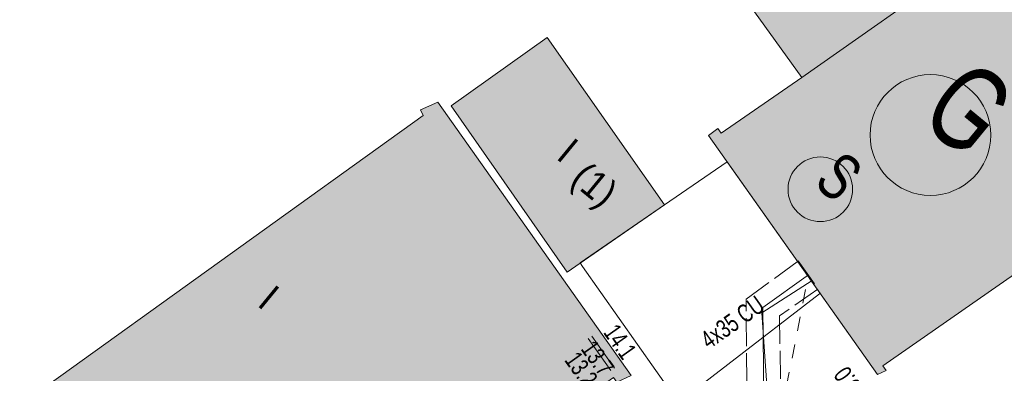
# Model space of a CAD drawing. Header units: metres. Extents: x -740 to 758, y -633 to 854.
# Tile 486 of 656: x -21 to 8, y -189 to -179. Entities that reach past the tile are written whole.
import ezdxf

# ---------------------------------------------------------------- set-up
doc = ezdxf.new("R2010")
doc.units = ezdxf.units.M
doc.header["$MEASUREMENT"] = 0
doc.linetypes.add('416_416', pattern=[0.832, 0.416, -0.416])
doc.linetypes.add('832_208', pattern=[1.04, 0.832, -0.208])
for name, color, linetype in [('Gas.LOVION', 7, 'Continuous'), ('Grundkarte.LOVION', 7, 'Continuous'), ('Grundkarte_Text.LOVION', 7, 'Continuous'), ('Strom.LOVION', 7, 'Continuous'), ('StromBemass.LOVION', 7, 'Continuous'), ('Wasser.LOVION', 7, 'Continuous')]:
    doc.layers.add(name, color=color, linetype=linetype)
doc.styles.add('ERSTELLTER_STIL_1', font='arial.ttf')

msp = doc.modelspace()

# ---------------------------------------------------------------- hatches: boundary and pattern name
at = {"layer": 'Gas.LOVION', "linetype": 'Continuous', "lineweight": 13}
msp.add_hatch(color=7, dxfattribs=at).paths.add_polyline_path([(2.476, -185.907), (2.894, -186.546), (3.198, -186.338), (2.797, -185.713)])
at = {"layer": 'Grundkarte.LOVION', "linetype": 'Continuous', "lineweight": 18}
for color, points in [(9, [(21.672, -177.129), (16.601, -169.999), (16.293, -170.177), (16.369, -170.347), (7.246, -176.795), (2.379, -180.227), (-0.001, -181.878), (-0.103, -181.74), (-0.379, -181.945), (4.628, -189.021), (4.883, -188.908), (4.781, -188.77), (9.457, -185.505), (10.342, -184.886), (21.294, -177.195), (21.37, -177.365)]), (254, [(2.379, -180.227), (7.246, -176.795), (3.616, -171.712), (-1.213, -175.228)]), (254, [(-1.686, -183.993), (-5.155, -179.042), (-8.002, -181.064), (-4.565, -185.989)]), (9, [(-20.727, -189.668), (-14.978, -197.677), (-14.559, -197.429), (-14.667, -197.233), (-10.299, -194.146), (-8.836, -193.086), (-3.196, -189.106), (-3.094, -189.244), (-2.669, -189.055), (-8.397, -180.955), (-8.906, -181.182), (-8.831, -181.352), (-20.264, -189.563), (-20.398, -189.399)])]:
    msp.add_hatch(color=color, dxfattribs=at).paths.add_polyline_path(points)
at = {"layer": 'Strom.LOVION', "linetype": 'Continuous', "lineweight": 13}
msp.add_hatch(color=7, dxfattribs=at).paths.add_polyline_path([(2.593, -186.191), (3.209, -187.047), (3.389, -186.926), (2.773, -186.07)])
at = {"layer": 'Wasser.LOVION', "linetype": 'Continuous', "lineweight": 13}
msp.add_hatch(color=7, dxfattribs=at).paths.add_polyline_path([(2.345, -185.772), (2.789, -186.379), (3.093, -186.171), (2.663, -185.548)])

# ---------------------------------------------------------------- linework, layer by layer
at = {"layer": 'Gas.LOVION', "color": 5, "linetype": 'Continuous', "lineweight": 18}
msp.add_lwpolyline([(7.001, -201.203), (6.95, -201.134), (6.752, -200.917), (4.196, -197.147), (1.636, -193.481), (1.199, -187.199), (2.686, -186.241)], dxfattribs=at)
msp.add_circle((6.192, -181.929), 1.788, dxfattribs=at)
at = {"layer": 'Grundkarte.LOVION', "color": 8, "linetype": 'Continuous', "lineweight": 18}
for points in [[(21.672, -177.129), (21.37, -177.365), (21.294, -177.195), (10.342, -184.886), (9.457, -185.505), (4.781, -188.77), (4.883, -188.908), (4.628, -189.021), (-0.379, -181.945), (-0.103, -181.74), (-0.001, -181.878), (2.379, -180.227), (7.246, -176.795), (16.369, -170.347), (16.293, -170.177), (16.601, -169.999)], [(2.379, -180.227), (-1.213, -175.228), (3.616, -171.712), (7.246, -176.795)], [(-1.686, -183.993), (-4.565, -185.989), (-8.002, -181.064), (-5.155, -179.042)], [(-20.727, -189.668), (-20.398, -189.399), (-20.264, -189.563), (-8.831, -181.352), (-8.906, -181.182), (-8.397, -180.955), (-2.669, -189.055), (-3.094, -189.244), (-3.196, -189.106), (-8.836, -193.086), (-10.299, -194.146), (-14.667, -197.233), (-14.559, -197.429), (-14.978, -197.677)]]:
    msp.add_lwpolyline(points, close=True, dxfattribs=at)
at = {"layer": 'Grundkarte.LOVION', "color": 253, "linetype": 'Continuous', "lineweight": 18}
msp.add_lwpolyline([(-25.247, -200.868), (-17.868, -203.486), (-17.309, -203.461), (-15.426, -203.07), (-13.631, -199.969), (-7.841, -194.496), (-5.419, -192.664), (-1.397, -189.669), (-4.108, -185.826), (-4.178, -185.715), (-1.686, -183.993), (0.17, -182.718), (4.628, -189.021), (4.883, -188.908), (4.781, -188.77), (9.457, -185.505)], dxfattribs=at)
at = {"layer": 'Strom.LOVION', "color": 5, "linetype": 'Continuous', "lineweight": 18}
msp.add_lwpolyline([(-9.469, -193.562), (-8.579, -194.805), (-4.807, -192.279), (-4.454, -192.111), (-4.088, -192.223), (-3.682, -192.449), (-3.044, -192.165), (-2.742, -191.929), (-2.515, -191.685), (-2.504, -191.344), (-2.65, -191.063), (-2.526, -190.814), (2.902, -186.633)], dxfattribs=at)
at = {"layer": 'Strom.LOVION', "color": 1, "linetype": 'Continuous', "lineweight": 18}
msp.add_circle((2.931, -183.536), 0.957, dxfattribs=at)
at = {"layer": 'StromBemass.LOVION', "color": 7, "linetype": 'Continuous', "lineweight": 13}
for points in [[(-3.944, -187.953), (-3.274, -188.907)], [(-3.833, -187.883), (-3.163, -188.837)]]:
    msp.add_lwpolyline(points, dxfattribs=at)
at = {"layer": 'Wasser.LOVION', "color": 7, "linetype": '832_208', "lineweight": 13}
msp.add_lwpolyline([(2.275, -185.66), (2.859, -186.49), (1.724, -187.281), (1.804, -193.081), (4.578, -197.272), (6.721, -200.757), (5.857, -201.285), (3.726, -197.784), (0.799, -193.386), (0.73, -186.787)], close=True, dxfattribs=at)
at = {"layer": 'Wasser.LOVION', "color": 252, "linetype": '416_416', "lineweight": 18}
msp.add_lwpolyline([(0.771, -190.078), (4.798, -199.527), (5.65, -199.015), (1.77, -190.173), (2.581, -186.074)], dxfattribs=at)
at = {"layer": 'Wasser.LOVION', "color": 150, "linetype": 'Continuous', "lineweight": 18}
msp.add_lwpolyline([(6.638, -201.874), (6.614, -201.773), (6.289, -201.021), (4.159, -197.52), (1.301, -193.233), (1.227, -187.034), (2.581, -186.074)], dxfattribs=at)

# ---------------------------------------------------------------- texts
at = {"layer": 'Gas.LOVION', "color": 5, "linetype": 'Continuous', "lineweight": 18, "insert": (5.771, -181.511), "char_height": 2.48981, "attachment_point": 7, "rotation": 320.5841, "style": 'ERSTELLTER_STIL_1'}
msp.add_mtext('{\\A1;\\W0.71562x;G}', dxfattribs=at)
at = {"layer": 'Grundkarte_Text.LOVION', "color": 7, "linetype": 'Continuous', "lineweight": 13, "attachment_point": 7, "style": 'ERSTELLTER_STIL_1'}
for s, insert, char_height, rotation in [('{\\A1;\\W0.89445x;I}', (-4.92, -182.614), 0.83074, 320.5848), ('{\\A1;\\W0.89452x;(1)}', (-4.662, -183.507), 0.83072, 320.5836), ('{\\A1;\\W0.89455x;I}', (-13.775, -186.967), 0.83072, 320.5836)]:
    msp.add_mtext(s, dxfattribs=dict(at, insert=insert, char_height=char_height, rotation=rotation))
at = {"layer": 'Strom.LOVION', "color": 1, "linetype": 'Continuous', "lineweight": 18, "insert": (2.688, -183.412), "char_height": 1.37442, "attachment_point": 7, "rotation": 320.5841, "style": 'ERSTELLTER_STIL_1'}
msp.add_mtext('{\\A1;\\W0.71556x;S}', dxfattribs=at)
at = {"layer": 'Strom.LOVION', "color": 5, "linetype": 'Continuous', "lineweight": 18, "insert": (-0.364, -188.294), "char_height": 0.53357, "attachment_point": 7, "rotation": 35.2428, "style": 'ERSTELLTER_STIL_1'}
msp.add_mtext('{\\A1;\\W0.71554x;4x35 CU}', dxfattribs=at)
at = {"layer": 'StromBemass.LOVION', "color": 7, "linetype": 'Continuous', "lineweight": 13, "attachment_point": 7, "style": 'ERSTELLTER_STIL_1'}
for s, insert, char_height, rotation in [('{\\A1;\\W0.71554x;14.1}', (-3.514, -187.779), 0.53356, 305.2467), ('{\\A1;\\W0.71560x;13.7}', (-4.188, -188.272), 0.53353, 305.3739), ('{\\A1;\\W0.71558x;13.2}', (-4.672, -188.602), 0.53355, 305.3762), ('{\\A1;\\W0.71556x;0.0}', (4.168, -189.332), 0.53356, 125.2405)]:
    msp.add_mtext(s, dxfattribs=dict(at, insert=insert, char_height=char_height, rotation=rotation))

doc.saveas('drawing.dxf')
